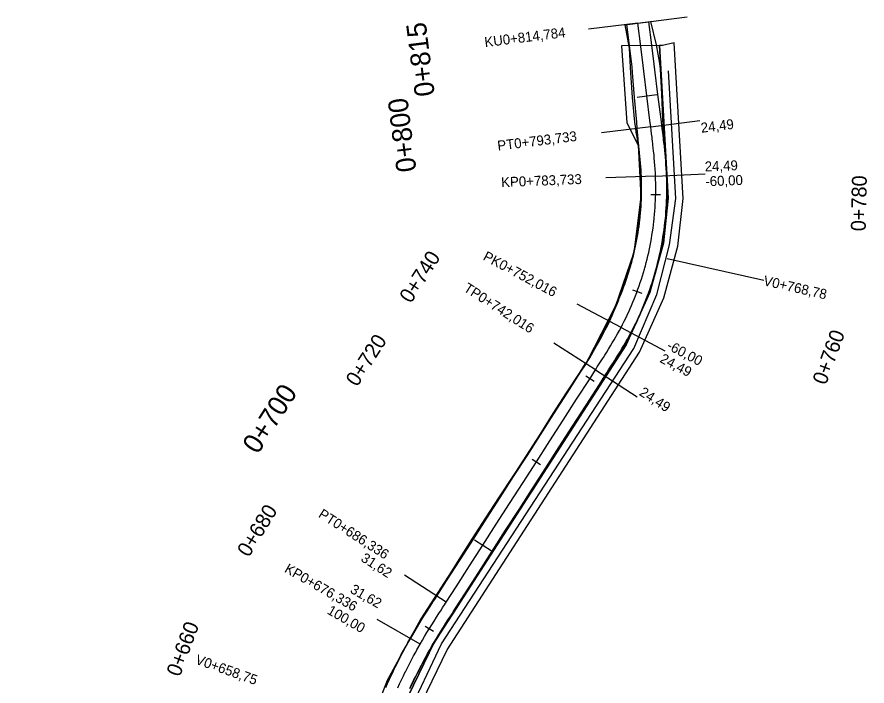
# Model space of a CAD drawing. Extents: x -636600 to -628587, y -1090963 to -1085869.
# Drawn here: x -636337.9 to -636166.4, y -1088666.2 to -1088531.3 of the extents above; entities that cross this region are included whole.
import ezdxf

# ---------------------------------------------------------------- set-up
doc = ezdxf.new("R2010")
doc.units = 0
for name, color, linetype in [('01_PARCELY_NÁVRH_PC', 7, 'Continuous'), ('06_ÚSES_IP_NAVRH', 7, 'Continuous'), ('HEKTOMETRY100', 7, 'Continuous'), ('HEKTOMETRY20', 7, 'Continuous'), ('HL_BODY', 7, 'Continuous'), ('POLOMERY', 7, 'Continuous'), ('situace_osa', 7, 'Continuous'), ('situace_těleso', 7, 'Continuous'), ('situace_vozovka', 7, 'Continuous'), ('VRCHOLY', 7, 'Continuous')]:
    doc.layers.add(name, color=color, linetype=linetype)

msp = doc.modelspace()

# ---------------------------------------------------------------- linework, layer by layer
at = {"layer": '01_PARCELY_NÁVRH_PC'}
for points in [[(-636279.74, -1088839.14), (-636262.52, -1088688.74), (-636258.17, -1088673.51), (-636251.06, -1088658.95), (-636212.29, -1088598.87), (-636207.34, -1088587.9), (-636204.5, -1088577.48), (-636203.48, -1088567.91), (-636205.24, -1088536.47), (-636207.61, -1088537.04), (-636208.21, -1088537.05), (-636206.49, -1088567.84), (-636207.45, -1088576.92), (-636210.17, -1088586.88), (-636214.94, -1088597.43), (-636253.67, -1088657.47), (-636260.99, -1088672.43), (-636265.47, -1088688.15), (-636282.71, -1088838.67)], [(-636282.71, -1088838.67), (-636265.47, -1088688.15), (-636260.99, -1088672.43), (-636253.67, -1088657.47), (-636214.94, -1088597.43), (-636210.17, -1088586.88), (-636207.45, -1088576.92), (-636206.49, -1088567.84), (-636208.21, -1088537.05), (-636215.88, -1088537.11), (-636214.83, -1088552.63), (-636212.51, -1088557.16), (-636212.01, -1088567.49), (-636213.43, -1088578.77), (-636217.09, -1088589.54), (-636222.85, -1088600.72), (-636256.42, -1088652.68), (-636263.16, -1088665.12), (-636267.86, -1088677.32), (-636271.1, -1088690.57), (-636274.45, -1088716.66), (-636274.54, -1088721.4), (-636287.25, -1088836.01)]]:
    msp.add_lwpolyline(points, dxfattribs=at)
at = {"layer": '06_ÚSES_IP_NAVRH'}
msp.add_lwpolyline([(-636337.87, -1089029.72), (-636312.66, -1088948), (-636286.4, -1088864.2), (-636281.18, -1088839.18), (-636264.02, -1088688.6), (-636259.18, -1088672.4), (-636252.2, -1088657.71), (-636213.42, -1088598.18), (-636208.78, -1088587.23), (-636206.18, -1088577.25), (-636204.96, -1088567.87), (-636206.43, -1088542.1)], dxfattribs=at)
at = {"layer": 'HEKTOMETRY100'}
for points in [[(-636214.59, -1088532.75), (-636210.62, -1088532.26)], [(-636212.76, -1088547.43), (-636208.79, -1088546.93)], [(-636245.57, -1088636.73), (-636242.2, -1088638.9)]]:
    msp.add_lwpolyline(points, dxfattribs=at)
at = {"layer": 'HEKTOMETRY20'}
for points in [[(-636213.59, -1088532.63), (-636211.61, -1088532.38)], [(-636210, -1088567.06), (-636208, -1088567.1)], [(-636213.67, -1088586.29), (-636211.79, -1088586.98)], [(-636223.09, -1088603.63), (-636221.41, -1088604.71)], [(-636233.91, -1088620.45), (-636232.23, -1088621.53)], [(-636255.51, -1088654.14), (-636253.81, -1088655.19)]]:
    msp.add_lwpolyline(points, dxfattribs=at)
at = {"layer": 'HL_BODY'}
for points in [[(-636212.6, -1088532.51), (-636222.53, -1088533.74)], [(-636210, -1088553.4), (-636219.92, -1088554.63)], [(-636209.04, -1088563.35), (-636219.03, -1088563.75)], [(-636215.99, -1088593.92), (-636224.83, -1088589.23)], [(-636221.16, -1088602.47), (-636229.58, -1088597.06)], [(-636251.27, -1088649.31), (-636259.68, -1088643.9)], [(-636256.54, -1088657.81), (-636265.21, -1088652.83)]]:
    msp.add_lwpolyline(points, dxfattribs=at)
at = {"layer": 'POLOMERY'}
for points in [[(-636212.6, -1088532.51), (-636202.68, -1088531.27)], [(-636210, -1088553.4), (-636200.08, -1088552.16)], [(-636209.04, -1088563.35), (-636199.05, -1088562.94)], [(-636215.99, -1088593.92), (-636207.16, -1088598.6)], [(-636221.16, -1088602.47), (-636212.75, -1088607.88)], [(-636251.27, -1088649.31), (-636259.68, -1088643.9)], [(-636256.54, -1088657.81), (-636265.21, -1088652.83)]]:
    msp.add_lwpolyline(points, dxfattribs=at)
at = {"layer": 'situace_osa'}
msp.add_lwpolyline([(-636261.04, -1088666.63), (-636260.66, -1088665.81), (-636260.28, -1088664.99), (-636259.9, -1088664.18), (-636259.52, -1088663.4), (-636259.5, -1088663.37), (-636259.1, -1088662.56), (-636258.69, -1088661.76), (-636258.27, -1088660.96), (-636257.85, -1088660.17), (-636257.42, -1088659.38), (-636257.2, -1088658.97), (-636256.98, -1088658.59), (-636256.54, -1088657.81), (-636256.08, -1088657.02), (-636255.62, -1088656.24), (-636255.15, -1088655.46), (-636254.68, -1088654.69), (-636254.66, -1088654.66), (-636254.2, -1088653.91), (-636253.72, -1088653.14), (-636253.23, -1088652.37), (-636252.74, -1088651.61), (-636252.25, -1088650.84), (-636251.99, -1088650.43), (-636251.76, -1088650.07), (-636251.27, -1088649.31), (-636249.29, -1088646.23), (-636246.59, -1088642.02), (-636243.88, -1088637.81), (-636241.18, -1088633.61), (-636238.48, -1088629.4), (-636235.77, -1088625.2), (-636233.07, -1088620.99), (-636230.36, -1088616.79), (-636227.66, -1088612.58), (-636224.96, -1088608.37), (-636222.25, -1088604.17), (-636221.16, -1088602.47), (-636221.01, -1088602.23), (-636220.78, -1088601.87), (-636220.39, -1088601.27), (-636220.01, -1088600.67), (-636219.62, -1088600.06), (-636219.56, -1088599.96), (-636219.24, -1088599.46), (-636218.86, -1088598.86), (-636218.49, -1088598.25), (-636218.12, -1088597.64), (-636217.75, -1088597.02), (-636217.39, -1088596.41), (-636217.03, -1088595.79), (-636216.97, -1088595.68), (-636216.68, -1088595.17), (-636216.33, -1088594.54), (-636215.99, -1088593.92), (-636215.67, -1088593.29), (-636215.35, -1088592.66), (-636215.04, -1088592.03), (-636214.73, -1088591.4), (-636214.66, -1088591.25), (-636214.43, -1088590.76), (-636214.14, -1088590.11), (-636213.86, -1088589.47), (-636213.72, -1088589.14), (-636213.59, -1088588.82), (-636213.32, -1088588.17), (-636213.06, -1088587.51), (-636212.81, -1088586.85), (-636212.73, -1088586.64), (-636212.57, -1088586.19), (-636212.33, -1088585.53), (-636212.1, -1088584.86), (-636211.88, -1088584.19), (-636211.67, -1088583.52), (-636211.47, -1088582.84), (-636211.27, -1088582.17), (-636211.19, -1088581.88), (-636211.08, -1088581.49), (-636210.9, -1088580.81), (-636210.73, -1088580.12), (-636210.56, -1088579.44), (-636210.41, -1088578.75), (-636210.26, -1088578.06), (-636210.12, -1088577.37), (-636210.05, -1088577.01), (-636209.99, -1088576.68), (-636209.86, -1088575.98), (-636209.75, -1088575.29), (-636209.64, -1088574.59), (-636209.54, -1088573.89), (-636209.45, -1088573.2), (-636209.37, -1088572.5), (-636209.32, -1088572.07), (-636209.29, -1088571.79), (-636209.23, -1088571.09), (-636209.17, -1088570.39), (-636209.12, -1088569.69), (-636209.08, -1088568.98), (-636209.04, -1088568.28), (-636209.02, -1088567.58), (-636209, -1088567.08), (-636209, -1088566.87), (-636208.99, -1088566.17), (-636208.99, -1088565.46), (-636209, -1088564.76), (-636209.01, -1088564.05), (-636209.04, -1088563.35), (-636209.07, -1088562.63), (-636209.1, -1088562.08), (-636209.11, -1088561.92), (-636209.16, -1088561.21), (-636209.22, -1088560.5), (-636209.28, -1088559.78), (-636209.34, -1088559.07), (-636209.42, -1088558.36), (-636209.49, -1088557.65), (-636209.55, -1088557.1), (-636209.57, -1088556.94), (-636209.65, -1088556.23), (-636209.69, -1088555.94), (-636209.74, -1088555.52), (-636209.82, -1088554.81), (-636209.91, -1088554.11), (-636210, -1088553.4), (-636210.16, -1088552.14), (-636210.77, -1088547.18), (-636211.39, -1088542.22), (-636211.54, -1088541.05), (-636212.01, -1088537.25), (-636212.6, -1088532.52)], dxfattribs=at)
at = {"layer": 'situace_těleso'}
msp.add_lwpolyline([(-636263.57, -1088666.5), (-636263.19, -1088665.66), (-636262.8, -1088664.82), (-636262.41, -1088663.99), (-636262, -1088663.16), (-636261.61, -1088662.37), (-636261.6, -1088662.34), (-636261.18, -1088661.51), (-636260.76, -1088660.7), (-636260.33, -1088659.88), (-636259.89, -1088659.07), (-636259.44, -1088658.27), (-636259.21, -1088657.85), (-636258.99, -1088657.46), (-636258.53, -1088656.66), (-636258.07, -1088655.86), (-636257.59, -1088655.06), (-636257.11, -1088654.27), (-636256.62, -1088653.49), (-636256.61, -1088653.46), (-636256.13, -1088652.71), (-636255.64, -1088651.93), (-636255.14, -1088651.16), (-636254.65, -1088650.39), (-636254.17, -1088649.62), (-636253.91, -1088649.2), (-636253.67, -1088648.85), (-636253.17, -1088648.09), (-636251.27, -1088644.95), (-636248.66, -1088640.69), (-636245.97, -1088636.48), (-636243.24, -1088632.29), (-636240.5, -1088628.1), (-636237.75, -1088623.92), (-636235.02, -1088619.74), (-636232.33, -1088615.52), (-636229.67, -1088611.28), (-636226.98, -1088607.07), (-636224.24, -1088602.89), (-636223.15, -1088601.2), (-636222.99, -1088600.96), (-636222.78, -1088600.59), (-636222.42, -1088599.97), (-636222.06, -1088599.36), (-636221.71, -1088598.75), (-636221.64, -1088598.64), (-636221.36, -1088598.13), (-636221.01, -1088597.52), (-636220.66, -1088596.91), (-636220.33, -1088596.3), (-636219.99, -1088595.69), (-636219.67, -1088595.08), (-636219.34, -1088594.47), (-636219.29, -1088594.36), (-636219.03, -1088593.85), (-636218.73, -1088593.24), (-636218.43, -1088592.62), (-636218.15, -1088592.01), (-636217.87, -1088591.4), (-636217.6, -1088590.78), (-636217.34, -1088590.16), (-636217.28, -1088590.02), (-636217.09, -1088589.54), (-636216.84, -1088588.92), (-636216.6, -1088588.29), (-636216.48, -1088587.98), (-636216.35, -1088587.67), (-636216.1, -1088587.05), (-636215.86, -1088586.43), (-636215.62, -1088585.8), (-636215.54, -1088585.59), (-636215.39, -1088585.17), (-636215.16, -1088584.54), (-636214.94, -1088583.91), (-636214.72, -1088583.28), (-636214.51, -1088582.64), (-636214.31, -1088582), (-636214.12, -1088581.36), (-636214.04, -1088581.09), (-636213.93, -1088580.71), (-636213.75, -1088580.07), (-636213.59, -1088579.42), (-636213.43, -1088578.77), (-636213.29, -1088578.11), (-636213.15, -1088577.46), (-636213.02, -1088576.8), (-636212.95, -1088576.46), (-636212.9, -1088576.14), (-636212.78, -1088575.48), (-636212.67, -1088574.82), (-636212.57, -1088574.16), (-636212.48, -1088573.49), (-636212.4, -1088572.83), (-636212.32, -1088572.16), (-636212.28, -1088571.76), (-636212.25, -1088571.5), (-636212.19, -1088570.83), (-636212.14, -1088570.16), (-636212.09, -1088569.49), (-636212.06, -1088568.82), (-636212.03, -1088568.16), (-636212.01, -1088567.49), (-636211.99, -1088567.02), (-636211.99, -1088566.82), (-636211.98, -1088566.15), (-636211.98, -1088565.48), (-636211.98, -1088564.81), (-636211.98, -1088564.14), (-636211.99, -1088563.47), (-636212, -1088562.79), (-636212.01, -1088562.26), (-636212.01, -1088562.1), (-636212.03, -1088561.42), (-636212.07, -1088560.73), (-636212.14, -1088560.04), (-636212.21, -1088559.35), (-636212.3, -1088558.66), (-636212.39, -1088557.97), (-636212.47, -1088557.43), (-636212.49, -1088557.28), (-636212.6, -1088556.58), (-636212.65, -1088556.29), (-636212.7, -1088555.88), (-636212.8, -1088555.18), (-636212.91, -1088554.48), (-636213.01, -1088553.77), (-636213.22, -1088552.52), (-636213.67, -1088547.54), (-636213.99, -1088542.54), (-636214.05, -1088541.36), (-636214.27, -1088537.54), (-636215.17, -1088532.84), (-636214.83, -1088532.8), (-636212.6, -1088532.52), (-636210.37, -1088532.24), (-636210.04, -1088532.2), (-636208.92, -1088536.87), (-636208.2, -1088540.63), (-636208.11, -1088541.81), (-636207.81, -1088546.81), (-636207.63, -1088551.82), (-636207.56, -1088553.09), (-636207.51, -1088553.81), (-636207.46, -1088554.52), (-636207.4, -1088555.24), (-636207.37, -1088555.66), (-636207.35, -1088555.96), (-636207.29, -1088556.68), (-636207.27, -1088556.85), (-636207.22, -1088557.41), (-636207.16, -1088558.13), (-636207.1, -1088558.86), (-636207.04, -1088559.58), (-636206.97, -1088560.31), (-636206.92, -1088561.05), (-636206.86, -1088561.78), (-636206.85, -1088561.95), (-636206.8, -1088562.52), (-636206.75, -1088563.25), (-636206.71, -1088563.99), (-636206.67, -1088564.72), (-636206.67, -1088565.45), (-636206.67, -1088566.18), (-636206.68, -1088566.91), (-636206.68, -1088567.13), (-636206.69, -1088567.65), (-636206.71, -1088568.38), (-636206.74, -1088569.11), (-636206.78, -1088569.84), (-636206.82, -1088570.57), (-636206.88, -1088571.3), (-636206.94, -1088572.03), (-636206.97, -1088572.32), (-636207.01, -1088572.76), (-636207.09, -1088573.49), (-636207.19, -1088574.22), (-636207.3, -1088574.94), (-636207.42, -1088575.66), (-636207.55, -1088576.38), (-636207.68, -1088577.1), (-636207.75, -1088577.45), (-636207.83, -1088577.82), (-636207.98, -1088578.54), (-636208.14, -1088579.25), (-636208.31, -1088579.96), (-636208.49, -1088580.67), (-636208.67, -1088581.38), (-636208.86, -1088582.09), (-636208.98, -1088582.5), (-636209.07, -1088582.79), (-636209.27, -1088583.49), (-636209.49, -1088584.19), (-636209.72, -1088584.89), (-636209.95, -1088585.58), (-636210.19, -1088586.27), (-636210.44, -1088586.96), (-636210.61, -1088587.42), (-636210.69, -1088587.65), (-636210.95, -1088588.33), (-636211.21, -1088589.01), (-636211.49, -1088589.69), (-636211.63, -1088590.03), (-636211.77, -1088590.37), (-636212.06, -1088591.04), (-636212.35, -1088591.71), (-636212.58, -1088592.22), (-636212.66, -1088592.37), (-636212.97, -1088593.04), (-636213.29, -1088593.69), (-636213.62, -1088594.35), (-636213.95, -1088595), (-636214.3, -1088595.65), (-636214.65, -1088596.3), (-636214.94, -1088596.83), (-636215.01, -1088596.95), (-636215.37, -1088597.59), (-636215.74, -1088598.22), (-636216.11, -1088598.85), (-636216.49, -1088599.48), (-636216.86, -1088600.1), (-636217.24, -1088600.72), (-636217.56, -1088601.22), (-636217.63, -1088601.33), (-636218.01, -1088601.94), (-636218.39, -1088602.55), (-636218.78, -1088603.16), (-636219.01, -1088603.52), (-636219.16, -1088603.76), (-636220.24, -1088605.46), (-636222.98, -1088609.65), (-636225.65, -1088613.87), (-636228.31, -1088618.11), (-636231, -1088622.32), (-636233.73, -1088626.51), (-636236.46, -1088630.7), (-636239.19, -1088634.89), (-636241.92, -1088639.08), (-636244.65, -1088643.26), (-636247.3, -1088647.51), (-636249.25, -1088650.61), (-636249.75, -1088651.37), (-636249.99, -1088651.72), (-636250.26, -1088652.12), (-636250.75, -1088652.87), (-636251.25, -1088653.63), (-636251.74, -1088654.38), (-636252.22, -1088655.14), (-636252.69, -1088655.87), (-636252.7, -1088655.9), (-636253.18, -1088656.66), (-636253.64, -1088657.42), (-636254.1, -1088658.18), (-636254.55, -1088658.95), (-636254.99, -1088659.71), (-636255.2, -1088660.08), (-636255.42, -1088660.48), (-636255.84, -1088661.25), (-636256.25, -1088662.03), (-636256.66, -1088662.81), (-636257.06, -1088663.59), (-636257.45, -1088664.38), (-636257.47, -1088664.41), (-636257.84, -1088665.17), (-636258.22, -1088665.96), (-636258.6, -1088666.76)], dxfattribs=at)
at = {"layer": 'situace_vozovka'}
for points in [[(-636263.46, -1088666.55), (-636263.09, -1088665.7), (-636262.71, -1088664.87), (-636262.32, -1088664.03), (-636261.92, -1088663.2), (-636261.54, -1088662.4), (-636261.52, -1088662.37), (-636261.11, -1088661.55), (-636260.69, -1088660.73), (-636260.27, -1088659.91), (-636259.83, -1088659.1), (-636259.39, -1088658.29), (-636259.16, -1088657.88), (-636258.94, -1088657.49), (-636258.49, -1088656.69), (-636258.02, -1088655.89), (-636257.55, -1088655.09), (-636257.07, -1088654.29), (-636256.59, -1088653.51), (-636256.58, -1088653.48), (-636256.11, -1088652.72), (-636255.62, -1088651.94), (-636255.13, -1088651.17), (-636254.64, -1088650.4), (-636254.15, -1088649.63), (-636253.89, -1088649.22), (-636253.66, -1088648.86), (-636253.16, -1088648.09), (-636251.18, -1088645.01), (-636248.48, -1088640.8), (-636245.78, -1088636.6), (-636243.07, -1088632.39), (-636240.37, -1088628.19), (-636237.66, -1088623.98), (-636234.96, -1088619.77), (-636232.26, -1088615.57), (-636229.55, -1088611.36), (-636226.85, -1088607.16), (-636224.15, -1088602.95), (-636223.06, -1088601.26), (-636222.9, -1088601.02), (-636222.68, -1088600.65), (-636222.32, -1088600.03), (-636221.97, -1088599.42), (-636221.61, -1088598.81), (-636221.55, -1088598.7), (-636221.26, -1088598.19), (-636220.91, -1088597.58), (-636220.57, -1088596.97), (-636220.23, -1088596.36), (-636219.89, -1088595.75), (-636219.57, -1088595.14), (-636219.24, -1088594.52), (-636219.19, -1088594.41), (-636218.93, -1088593.91), (-636218.62, -1088593.29), (-636218.32, -1088592.68), (-636218.04, -1088592.07), (-636217.76, -1088591.46), (-636217.48, -1088590.84), (-636217.22, -1088590.22), (-636217.16, -1088590.08), (-636216.96, -1088589.6), (-636216.71, -1088588.98), (-636216.47, -1088588.35), (-636216.35, -1088588.04), (-636216.22, -1088587.72), (-636215.96, -1088587.1), (-636215.72, -1088586.48), (-636215.48, -1088585.85), (-636215.4, -1088585.64), (-636215.25, -1088585.22), (-636215.02, -1088584.59), (-636214.8, -1088583.95), (-636214.6, -1088583.32), (-636214.39, -1088582.68), (-636214.2, -1088582.03), (-636214.01, -1088581.39), (-636213.93, -1088581.12), (-636213.83, -1088580.74), (-636213.66, -1088580.09), (-636213.5, -1088579.44), (-636213.34, -1088578.79), (-636213.19, -1088578.13), (-636213.05, -1088577.48), (-636212.92, -1088576.82), (-636212.85, -1088576.48), (-636212.79, -1088576.16), (-636212.67, -1088575.5), (-636212.56, -1088574.84), (-636212.46, -1088574.17), (-636212.36, -1088573.51), (-636212.28, -1088572.84), (-636212.2, -1088572.18), (-636212.15, -1088571.77), (-636212.13, -1088571.51), (-636212.06, -1088570.84), (-636212.01, -1088570.17), (-636211.96, -1088569.5), (-636211.92, -1088568.83), (-636211.89, -1088568.16), (-636211.87, -1088567.49), (-636211.85, -1088567.02), (-636211.85, -1088566.82), (-636211.84, -1088566.15), (-636211.84, -1088565.48), (-636211.85, -1088564.81), (-636211.86, -1088564.13), (-636211.89, -1088563.46), (-636211.92, -1088562.78), (-636211.95, -1088562.25), (-636211.96, -1088562.1), (-636212, -1088561.41), (-636212.06, -1088560.73), (-636212.12, -1088560.04), (-636212.18, -1088559.35), (-636212.25, -1088558.66), (-636212.32, -1088557.96), (-636212.38, -1088557.42), (-636212.4, -1088557.26), (-636212.48, -1088556.57), (-636212.52, -1088556.27), (-636212.55, -1088555.86), (-636212.61, -1088555.16), (-636212.67, -1088554.45), (-636212.73, -1088553.74), (-636212.83, -1088552.47), (-636213.25, -1088547.49), (-636213.67, -1088542.5), (-636213.77, -1088541.33), (-636214.24, -1088537.53), (-636214.83, -1088532.8)], [(-636258.62, -1088666.75), (-636258.25, -1088665.95), (-636257.87, -1088665.16), (-636257.5, -1088664.39), (-636257.48, -1088664.36), (-636257.09, -1088663.58), (-636256.69, -1088662.79), (-636256.28, -1088662.01), (-636255.87, -1088661.24), (-636255.45, -1088660.46), (-636255.23, -1088660.07), (-636255.02, -1088659.69), (-636254.59, -1088658.93), (-636254.14, -1088658.16), (-636253.69, -1088657.39), (-636253.23, -1088656.63), (-636252.76, -1088655.86), (-636252.75, -1088655.84), (-636252.29, -1088655.1), (-636251.81, -1088654.34), (-636251.33, -1088653.58), (-636250.85, -1088652.81), (-636250.36, -1088652.05), (-636250.1, -1088651.65), (-636249.87, -1088651.29), (-636249.38, -1088650.53), (-636247.4, -1088647.44), (-636244.69, -1088643.24), (-636241.99, -1088639.03), (-636239.29, -1088634.83), (-636236.58, -1088630.62), (-636233.88, -1088626.41), (-636231.18, -1088622.21), (-636228.47, -1088618), (-636225.77, -1088613.8), (-636223.06, -1088609.59), (-636220.36, -1088605.38), (-636219.27, -1088603.69), (-636219.12, -1088603.45), (-636218.88, -1088603.09), (-636218.5, -1088602.48), (-636218.11, -1088601.88), (-636217.72, -1088601.27), (-636217.65, -1088601.16), (-636217.34, -1088600.66), (-636216.95, -1088600.04), (-636216.57, -1088599.42), (-636216.19, -1088598.8), (-636215.82, -1088598.18), (-636215.44, -1088597.54), (-636215.08, -1088596.91), (-636215.01, -1088596.8), (-636214.71, -1088596.27), (-636214.36, -1088595.62), (-636214.01, -1088594.97), (-636213.67, -1088594.32), (-636213.34, -1088593.67), (-636213.01, -1088593.02), (-636212.7, -1088592.36), (-636212.62, -1088592.2), (-636212.39, -1088591.69), (-636212.09, -1088591.03), (-636211.79, -1088590.36), (-636211.65, -1088590.02), (-636211.51, -1088589.68), (-636211.23, -1088589.01), (-636210.96, -1088588.33), (-636210.7, -1088587.64), (-636210.62, -1088587.42), (-636210.45, -1088586.96), (-636210.21, -1088586.27), (-636209.97, -1088585.57), (-636209.74, -1088584.88), (-636209.52, -1088584.18), (-636209.31, -1088583.48), (-636209.11, -1088582.78), (-636209.02, -1088582.48), (-636208.91, -1088582.08), (-636208.72, -1088581.37), (-636208.54, -1088580.66), (-636208.37, -1088579.95), (-636208.21, -1088579.24), (-636208.06, -1088578.52), (-636207.91, -1088577.8), (-636207.84, -1088577.43), (-636207.77, -1088577.09), (-636207.65, -1088576.37), (-636207.53, -1088575.65), (-636207.41, -1088574.92), (-636207.31, -1088574.2), (-636207.22, -1088573.47), (-636207.13, -1088572.75), (-636207.08, -1088572.3), (-636207.05, -1088572.02), (-636206.98, -1088571.29), (-636206.92, -1088570.56), (-636206.87, -1088569.83), (-636206.83, -1088569.1), (-636206.79, -1088568.37), (-636206.77, -1088567.64), (-636206.75, -1088567.13), (-636206.75, -1088566.91), (-636206.74, -1088566.18), (-636206.74, -1088565.45), (-636206.75, -1088564.72), (-636206.77, -1088563.99), (-636206.79, -1088563.26), (-636206.83, -1088562.52), (-636206.86, -1088561.95), (-636206.87, -1088561.78), (-636206.92, -1088561.05), (-636206.97, -1088560.31), (-636207.04, -1088559.58), (-636207.11, -1088558.86), (-636207.18, -1088558.13), (-636207.25, -1088557.41), (-636207.32, -1088556.85), (-636207.33, -1088556.69), (-636207.42, -1088555.97), (-636207.45, -1088555.67), (-636207.5, -1088555.25), (-636207.59, -1088554.54), (-636207.68, -1088553.83), (-636207.77, -1088553.12), (-636207.92, -1088551.86), (-636208.54, -1088546.9), (-636209.16, -1088541.94), (-636209.31, -1088540.77), (-636209.78, -1088536.98), (-636210.37, -1088532.24)]]:
    msp.add_lwpolyline(points, dxfattribs=at)
at = {"layer": 'VRCHOLY'}
msp.add_lwpolyline([(-636206.69, -1088579.96), (-636187.19, -1088584.39)], dxfattribs=at)

# ---------------------------------------------------------------- texts
at = {"layer": 'HEKTOMETRY100'}
for s, rotation, p in [('0+815', 97.1024, (-636253.56, -1088547.05)), ('0+800', 97.1024, (-636257.26, -1088562.32)), ('0+700', 57.2657, (-636289.28, -1088619.66))]:
    msp.add_text(s, height=4, rotation=rotation, dxfattribs=at).set_placement(p)
at = {"layer": 'HEKTOMETRY20'}
for s, rotation, p in [('0+780', 88.7634, (-636166.63, -1088574.52)), ('0+740', 57.2657, (-636258.4, -1088589.2)), ('0+760', 69.6648, (-636174.66, -1088605.66)), ('0+720', 57.2657, (-636269.22, -1088606.02)), ('0+680', 58.4156, (-636291.1, -1088640.42)), ('0+660', 69.4901, (-636305.02, -1088664.53))]:
    msp.add_text(s, height=3, rotation=rotation, dxfattribs=at).set_placement(p)
at = {"layer": 'HL_BODY'}
for s, rotation, p in [('KU0+814,784', 7.1024, (-636243.42, -1088537.35)), ('PT0+793,733', 7.1024, (-636240.82, -1088558.24)), ('KP0+783,733', 2.3278, (-636240.15, -1088565.61)), ('PK0+752,016', 332.0403, (-636244, -1088580.18)), ('TP0+742,016', 327.2657, (-636247.93, -1088586.45)), ('PT0+686,336', 327.2657, (-636277.23, -1088632.05)), ('KP0+676,336', 330.1304, (-636284.07, -1088643.15))]:
    msp.add_text(s, height=2, rotation=rotation, dxfattribs=at).set_placement(p)
at = {"layer": 'POLOMERY'}
for s, rotation, p in [('24,49', 7.1024, (-636199.77, -1088554.64)), ('24,49', 2.3278, (-636199.07, -1088562.44)), ('-60,00', 2.3278, (-636198.95, -1088565.44)), ('-60,00', 332.0403, (-636206.93, -1088598.16)), ('24,49', 332.0403, (-636208.33, -1088600.81)), ('24,49', 327.2657, (-636212.48, -1088607.46)), ('31,62', 327.2657, (-636268.66, -1088640.91)), ('31,62', 330.1304, (-636270.82, -1088647.3)), ('100,00', 330.1304, (-636275.46, -1088651.55))]:
    msp.add_text(s, height=2, rotation=rotation, dxfattribs=at).set_placement(p)
at = {"layer": 'VRCHOLY'}
for s, rotation, p in [('V0+768,78', 347.184, (-636187.41, -1088585.37)), ('V0+658,75', 340.4475, (-636302.05, -1088661.71))]:
    msp.add_text(s, height=2, rotation=rotation, dxfattribs=at).set_placement(p)

doc.saveas('drawing.dxf')
